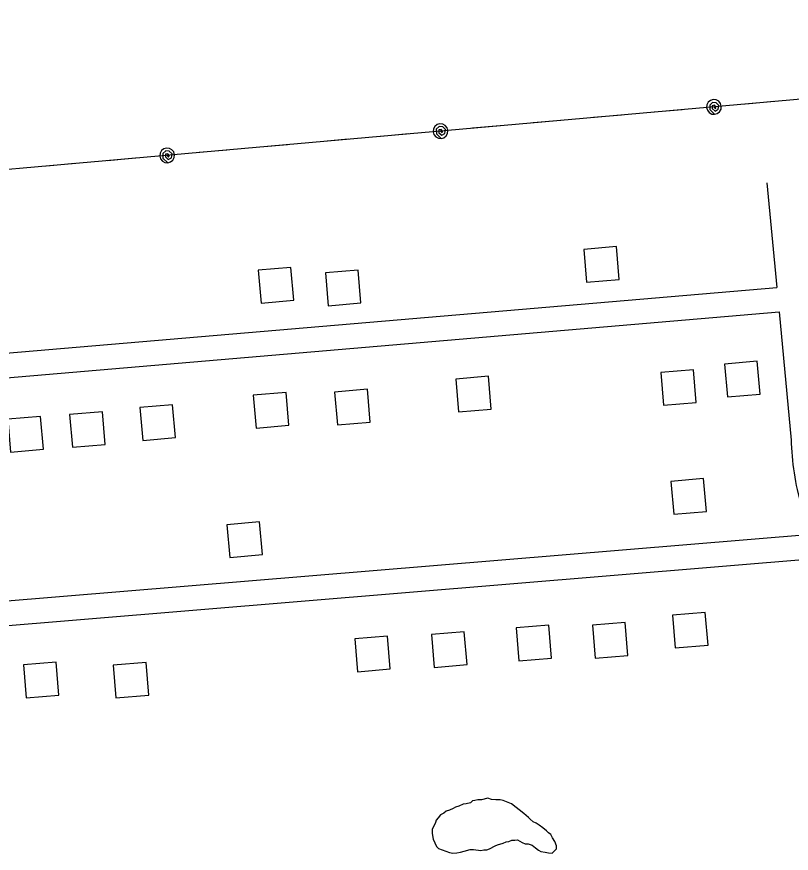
# Model space of a CAD drawing. Extents: x 3683402 to 3721514, y 487807 to 513565.
# Drawn here: x 3693387 to 3694329, y 496750 to 497767 of the extents above; entities that cross this region are included whole.
import ezdxf

# ---------------------------------------------------------------- set-up
doc = ezdxf.new("R2010")
doc.units = 0
for name, color, linetype in [('V-BLDG-OTLN', 7, 'Continuous'), ('V-ROAD-CNTR', 7, 'Continuous'), ('V-TOPO-SHOR', 7, 'Continuous'), ('V-UTIL-LINE', 7, 'Continuous')]:
    doc.layers.add(name, color=color, linetype=linetype)

msp = doc.modelspace()

# ---------------------------------------------------------------- linework, layer by layer
at = {"layer": 'V-BLDG-OTLN'}
for points in [[(3694080.1, 497444.5), (3694120, 497447.9), (3694116.6, 497487.7), (3694076.7, 497484.3)], [(3693684, 497419.1), (3693723.8, 497422.5), (3693720.4, 497462.4), (3693680.6, 497459)], [(3693765.7, 497415.8), (3693805.6, 497419.2), (3693802.2, 497459.1), (3693762.3, 497455.7)], [(3694287.9, 497348.2), (3694248.1, 497344.8), (3694251.5, 497305), (3694291.3, 497308.4)], [(3694210.2, 497338), (3694170.4, 497334.6), (3694173.8, 497294.8), (3694213.6, 497298.2)], [(3693960.8, 497330), (3693920.9, 497326.6), (3693924.3, 497286.8), (3693964.1, 497290.1)], [(3693714.5, 497310.2), (3693674.6, 497306.8), (3693678, 497267), (3693717.9, 497270.3)], [(3693813.4, 497314.1), (3693773.6, 497310.7), (3693777, 497270.9), (3693816.8, 497274.3)], [(3693491, 497286.8), (3693451.1, 497283.4), (3693454.5, 497243.6), (3693494.4, 497247)], [(3693576.4, 497295.3), (3693536.6, 497291.9), (3693540, 497252), (3693579.8, 497255.4)], [(3693415.7, 497281), (3693375.8, 497277.6), (3693379.2, 497237.8), (3693419.1, 497241.1)], [(3694186.2, 497162.1), (3694226, 497165.5), (3694222.6, 497205.4), (3694182.8, 497202)], [(3693645.9, 497109.6), (3693685.7, 497112.9), (3693682.3, 497152.8), (3693642.5, 497149.4)], [(3694224.7, 497042.6), (3694184.8, 497039.2), (3694188.1, 496999.4), (3694228, 497002.7)], [(3694034.4, 497027), (3693994.5, 497023.7), (3693997.8, 496983.8), (3694037.7, 496987.1)], [(3694127.2, 497030.3), (3694087.3, 497027), (3694090.6, 496987.1), (3694130.5, 496990.4)], [(3693838, 497013.6), (3693798.2, 497010.3), (3693801.5, 496970.4), (3693841.3, 496973.8)], [(3693931.4, 497019), (3693891.5, 497015.7), (3693894.8, 496975.8), (3693934.7, 496979.1)], [(3693434.7, 496982), (3693394.8, 496978.7), (3693398.1, 496938.8), (3693438, 496942.1)], [(3693544.1, 496981.8), (3693504.2, 496978.5), (3693507.5, 496938.6), (3693547.4, 496941.9)]]:
    msp.add_lwpolyline(points, close=True, dxfattribs=at)
at = {"layer": 'V-ROAD-CNTR'}
for points in [[(3694299.7, 497565.5), (3694311.6, 497438.1)], [(3692834.7, 497312.3), (3694311.6, 497438.1)], [(3692837.2, 497282.4), (3694314.4, 497408.3)], [(3694314.4, 497408.3), (3694329.1, 497252.2)], [(3694329, 497253.2), (3694329.2, 497248.1), (3694329.4, 497243), (3694329.8, 497237.8), (3694330.2, 497232.7), (3694330.7, 497227.6), (3694331.2, 497222.5), (3694331.9, 497217.4), (3694332.7, 497212.3), (3694333.5, 497207.2), (3694334.4, 497202.1), (3694335.4, 497197.1), (3694336.5, 497192.1), (3694337.6, 497187), (3694338.9, 497182), (3694340.2, 497177.1), (3694341.6, 497172.1), (3694343.1, 497167.2), (3694344.7, 497162.3), (3694346.3, 497157.4), (3694348, 497152.6), (3694349.8, 497147.7), (3694353.9, 497137.4)], [(3694353.9, 497137.4), (3692831.5, 497011.1)], [(3694367.9, 497108.5), (3692834, 496981.2)]]:
    msp.add_lwpolyline(points, dxfattribs=at)
at = {"layer": 'V-TOPO-SHOR'}
msp.add_lwpolyline([(3693989, 496809.6), (3693984.6, 496811.2), (3693978.7, 496813.6), (3693975, 496814.5), (3693969.7, 496814.6), (3693964.5, 496814.8), (3693960, 496816.4), (3693952.5, 496814.4), (3693948, 496814.5), (3693944.3, 496813.9), (3693941.2, 496813.2), (3693938.9, 496811), (3693933.6, 496809.7), (3693929.9, 496809.1), (3693924.6, 496807), (3693920.8, 496805.6), (3693917.8, 496804.2), (3693913.2, 496802.1), (3693909.4, 496800.7), (3693906.4, 496798.5), (3693902.6, 496796.4), (3693899.5, 496792.8), (3693897.1, 496789.8), (3693896.3, 496786.9), (3693893.9, 496781.7), (3693892.3, 496778.7), (3693892.2, 496773.5), (3693893.5, 496766.7), (3693895.6, 496762.2), (3693897.7, 496757.6), (3693899.9, 496755.3), (3693904.3, 496753.7), (3693913.2, 496750.4), (3693917.6, 496749.6), (3693922.2, 496750.2), (3693926.7, 496750.8), (3693931.2, 496752.1), (3693938.7, 496754.2), (3693942.5, 496754.1), (3693951.4, 496753), (3693955.2, 496753.7), (3693958.9, 496753.6), (3693962, 496755), (3693968.8, 496758.5), (3693971.8, 496759.9), (3693978.6, 496762), (3693982.4, 496763.4), (3693985.4, 496764), (3693989.2, 496765.4), (3693993, 496765.3), (3693996, 496765.9), (3694001.9, 496762.8), (3694005.6, 496761.2), (3694009.3, 496761.1), (3694013.8, 496759.4), (3694018.2, 496756.3), (3694021.8, 496753.2), (3694024.7, 496751.6), (3694030, 496750.7), (3694033.7, 496749.9), (3694038.2, 496749.7), (3694041.2, 496752.6), (3694043.6, 496754.8), (3694043.7, 496758.6), (3694041.6, 496763.9), (3694038.7, 496768.4), (3694036.6, 496772.2), (3694033.7, 496774.6), (3694031.5, 496776.9), (3694027.1, 496780.7), (3694022.7, 496783.9), (3694019, 496786.2), (3694015.3, 496787.8), (3694011.7, 496790.9), (3694009.5, 496793.2), (3694006.6, 496795.6), (3694003.7, 496797.9), (3693989, 496809.6)], dxfattribs=at)
at = {"layer": 'V-UTIL-LINE'}
for points in [[(3695870.6, 505530.4), (3695728.9, 502431.4), (3695838.9, 502046.2), (3695757.1, 500803.7), (3695667.6, 498928.7), (3695617, 497780.2), (3691153.1, 497384.5), (3689228.6, 497219.4)], [(3694235.2, 497657.7), (3694237, 497655.5), (3694237.6, 497657.7), (3694235.8, 497659.8), (3694233, 497659.2), (3694233.1, 497655.8), (3694236.6, 497652.7), (3694240.3, 497654.9), (3694241.2, 497659.6), (3694237.8, 497662.8), (3694233.4, 497663.3), (3694230, 497659.9), (3694230.1, 497654.4), (3694236, 497648.8), (3694239.3, 497649.7), (3694242.1, 497651.9), (3694243.8, 497655), (3694244.1, 497658.5), (3694243.2, 497661.9), (3694241, 497664.6), (3694237.9, 497666.3), (3694234.4, 497666.7), (3694231, 497665.7), (3694228.3, 497663.5), (3694226.6, 497660.4), (3694226.2, 497656.9), (3694227.2, 497653.6), (3694229.4, 497650.8), (3694232.5, 497649.1), (3694236, 497648.8)], [(3694307.9, 497664.2), (3694274.1, 497661.2)], [(3694196.4, 497654.3), (3694162.5, 497651.3)], [(3694122.7, 497647.7), (3694088.8, 497644.7)], [(3693902.5, 497628.2), (3693904.3, 497626), (3693904.9, 497628.3), (3693903.1, 497630.3), (3693900.3, 497629.7), (3693900.4, 497626.3), (3693903.9, 497623.3), (3693907.6, 497625.4), (3693908.5, 497630.2), (3693905.1, 497633.3), (3693900.7, 497633.8), (3693897.3, 497630.5), (3693897.4, 497625), (3693903.3, 497619.3), (3693906.6, 497620.2), (3693909.4, 497622.4), (3693911.1, 497625.5), (3693911.5, 497629), (3693910.5, 497632.4), (3693908.3, 497635.1), (3693905.2, 497636.8), (3693901.7, 497637.2), (3693898.3, 497636.2), (3693895.6, 497634), (3693893.9, 497630.9), (3693893.5, 497627.4), (3693894.5, 497624.1), (3693896.7, 497621.3), (3693899.8, 497619.6), (3693903.3, 497619.3)], [(3693975.2, 497634.7), (3693941.4, 497631.7)], [(3694049, 497641.2), (3694015.1, 497638.2)], [(3693863.7, 497624.8), (3693829.8, 497621.8)], [(3693790, 497618.3), (3693756.1, 497615.3)], [(3693569.8, 497598.7), (3693571.6, 497596.5), (3693572.2, 497598.8), (3693570.4, 497600.8), (3693567.6, 497600.3), (3693567.7, 497596.9), (3693571.2, 497593.8), (3693574.9, 497595.9), (3693575.8, 497600.7), (3693572.4, 497603.8), (3693568, 497604.4), (3693564.6, 497601), (3693564.7, 497595.5), (3693570.6, 497589.8), (3693574, 497590.8), (3693576.7, 497593), (3693578.4, 497596), (3693578.8, 497599.5), (3693577.8, 497602.9), (3693575.6, 497605.6), (3693572.5, 497607.3), (3693569, 497607.7), (3693565.6, 497606.7), (3693562.9, 497604.5), (3693561.2, 497601.4), (3693560.8, 497597.9), (3693561.8, 497594.6), (3693564, 497591.8), (3693567.1, 497590.1), (3693570.6, 497589.8)], [(3693642.5, 497605.2), (3693608.7, 497602.2)], [(3693716.3, 497611.7), (3693682.4, 497608.7)], [(3693531, 497595.3), (3693497.1, 497592.3)], [(3693457.3, 497588.8), (3693423.4, 497585.8)]]:
    msp.add_lwpolyline(points, dxfattribs=at)

doc.saveas('drawing.dxf')
